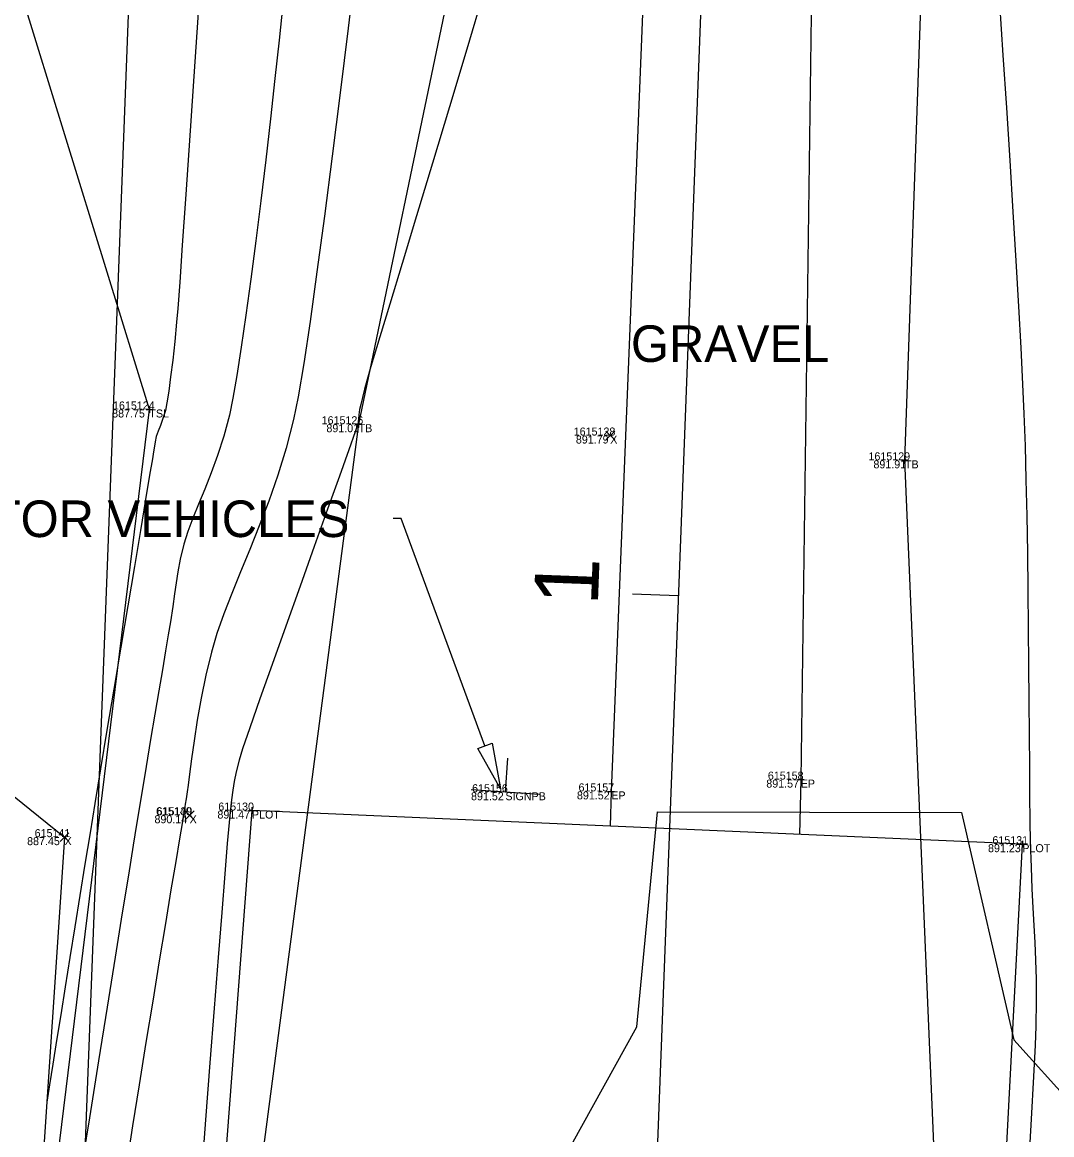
# Model space of a CAD drawing. Extents: x 1957117 to 1971063, y 701601 to 715861.
# Drawn here: x 1962672.84 to 1962717.89, y 702074.62 to 702123.29 of the extents above; entities that cross this region are included whole.
import ezdxf

# ---------------------------------------------------------------- set-up
doc = ezdxf.new("R2010")
doc.units = 0
for name, color, linetype in [('AP_X_Lights', 7, 'Continuous'), ('DT_X_Break_Line', 7, 'Continuous'), ('DT_X_Contour_Major', 7, 'Continuous'), ('DT_X_Contour_Minor', 7, 'Continuous'), ('DT_X_TIN_Hull', 7, 'Continuous'), ('GE_X_CL_20', 7, 'Continuous'), ('PM_P_Cells', 7, 'Continuous'), ('PV_P_Drive', 7, 'Continuous'), ('PV_P_Shoulder', 7, 'Continuous'), ('PV_X_Bikeway', 7, 'Continuous'), ('RS_Raster1', 7, 'Continuous'), ('RW_P_Const_Limits', 7, 'Continuous'), ('RW_X_Esmt_RR', 7, 'Continuous'), ('SC_Scratch1', 7, 'Continuous'), ('UT_X_Electric_Text', 7, 'Continuous'), ('VG_X_Tree_Line_Rt', 7, 'Continuous')]:
    doc.layers.add(name, color=color, linetype=linetype)

msp = doc.modelspace()

# ---------------------------------------------------------------- linework, layer by layer
at = {"layer": 'AP_X_Lights'}
for p, q in [((1962698.374, 702105.019), (1962698.762, 702105.409)), ((1962698.374, 702105.409), (1962698.762, 702105.019)), ((1962679.968, 702088.408), (1962680.356, 702088.798)), ((1962679.968, 702088.798), (1962680.356, 702088.408)), ((1962679.97, 702088.406), (1962680.358, 702088.796)), ((1962679.97, 702088.796), (1962680.358, 702088.406)), ((1962674.494, 702087.448), (1962674.882, 702087.838)), ((1962674.494, 702087.838), (1962674.882, 702087.448))]:
    msp.add_line(p, q, dxfattribs=at)
at = {"layer": 'DT_X_Break_Line'}
for points in [[(1962712.212, 702702.955), (1962716.271, 702654.75), (1962711.053, 702609.737), (1962713.646, 702554.428), (1962708.781, 702505.283), (1962707.233, 702455.469), (1962704.944, 702406.927), (1962695.192, 702355.079), (1962699.519, 702306.049), (1962692.358, 702256.103), (1962693.103, 702205.318), (1962697.09, 702154.707), (1962695.369, 702143.214), (1962687.557, 702105.709), (1962680.996, 702055.861)], [(1962672.291, 702056.441), (1962678.402, 702106.354), (1962662.847, 702156.902), (1962653.64, 702207.97), (1962682.578, 702256.2), (1962687.088, 702305.912), (1962688.383, 702356.115), (1962688.326, 702413.221), (1962687.321, 702456.746), (1962695.78, 702508.037), (1962696.797, 702556.263), (1962699.455, 702605.505), (1962702.117, 702657.987), (1962703.272, 702699.736)], [(1962713.582, 702053.996), (1962711.466, 702104.13), (1962714.937, 702203.608), (1962720.713, 702253.951), (1962719.889, 702303.145), (1962721.566, 702358.521), (1962719.193, 702407.367), (1962722.415, 702453.828), (1962727.642, 702504.653), (1962726.923, 702553.596), (1962728.43, 702603.611), (1962735.623, 702653.941), (1962730.179, 702698.673)]]:
    msp.add_lwpolyline(points, dxfattribs=at)
at = {"layer": 'DT_X_Contour_Major'}
msp.add_lwpolyline([(1962687.442, 702125.86), (1962687.098, 702123.029), (1962686.75, 702120.2), (1962686.402, 702117.438), (1962686.062, 702114.809), (1962685.736, 702112.376), (1962685.431, 702110.205), (1962685.155, 702108.36), (1962684.913, 702106.907), (1962684.712, 702105.909), (1962684.385, 702104.667), (1962684.018, 702103.48), (1962683.622, 702102.346), (1962683.211, 702101.264), (1962682.797, 702100.231), (1962682.392, 702099.245), (1962682.009, 702098.305), (1962681.66, 702097.408), (1962681.359, 702096.553), (1962681.117, 702095.737), (1962680.876, 702094.731), (1962680.671, 702093.728), (1962680.499, 702092.76), (1962680.359, 702091.861), (1962680.248, 702091.065), (1962680.162, 702090.404), (1962680.101, 702089.912), (1962680.061, 702089.622), (1962680.01, 702089.322), (1962679.971, 702089.088), (1962679.932, 702088.854), (1962679.883, 702088.554), (1962679.831, 702088.246), (1962679.719, 702087.573), (1962679.554, 702086.585), (1962679.346, 702085.332), (1962679.103, 702083.863), (1962678.834, 702082.227), (1962678.548, 702080.474), (1962678.252, 702078.653), (1962677.957, 702076.814), (1962677.67, 702075.007), (1962677.4, 702073.28)], dxfattribs=at)
msp.add_lwpolyline([(1962687.442, 702125.86), (1962687.098, 702123.029), (1962686.75, 702120.2), (1962686.402, 702117.438), (1962686.062, 702114.809), (1962685.736, 702112.376), (1962685.431, 702110.205), (1962685.155, 702108.36), (1962684.913, 702106.907), (1962684.712, 702105.909), (1962684.385, 702104.667), (1962684.018, 702103.48), (1962683.622, 702102.346), (1962683.211, 702101.264), (1962682.797, 702100.231), (1962682.392, 702099.245), (1962682.009, 702098.305), (1962681.66, 702097.408), (1962681.359, 702096.553), (1962681.117, 702095.737), (1962680.876, 702094.731), (1962680.671, 702093.728), (1962680.499, 702092.76), (1962680.359, 702091.861), (1962680.248, 702091.065), (1962680.162, 702090.404), (1962680.101, 702089.912), (1962680.061, 702089.622), (1962680.01, 702089.322), (1962679.971, 702089.088), (1962679.932, 702088.854), (1962679.883, 702088.554), (1962679.831, 702088.246), (1962679.719, 702087.573), (1962679.554, 702086.585), (1962679.346, 702085.332), (1962679.103, 702083.863), (1962678.834, 702082.227), (1962678.548, 702080.474), (1962678.252, 702078.653), (1962677.957, 702076.814), (1962677.67, 702075.007), (1962677.4, 702073.28)], dxfattribs=at)
at = {"layer": 'DT_X_Contour_Minor'}
for points in [[(1962680.7, 702126.172), (1962680.509, 702123.283), (1962680.322, 702120.503), (1962680.146, 702117.903), (1962679.984, 702115.557), (1962679.843, 702113.538), (1962679.728, 702111.918), (1962679.643, 702110.772), (1962679.594, 702110.171), (1962679.509, 702109.322), (1962679.421, 702108.517), (1962679.332, 702107.784), (1962679.246, 702107.152), (1962679.168, 702106.65), (1962679.101, 702106.305), (1962678.998, 702105.954), (1962678.885, 702105.66), (1962678.78, 702105.406), (1962678.703, 702105.179), (1962678.649, 702104.939), (1962678.622, 702104.745), (1962678.586, 702104.502), (1962678.534, 702104.197), (1962678.414, 702103.478), (1962678.234, 702102.41), (1962678.007, 702101.058), (1962677.744, 702099.487), (1962677.455, 702097.762), (1962677.151, 702095.949), (1962676.844, 702094.112), (1962676.545, 702092.318), (1962676.265, 702090.63), (1962676.014, 702089.116), (1962675.804, 702087.839), (1962675.58, 702086.465), (1962675.356, 702085.086), (1962675.135, 702083.718), (1962674.921, 702082.382), (1962674.715, 702081.095), (1962674.521, 702079.876), (1962674.34, 702078.744), (1962674.177, 702077.717), (1962674.033, 702076.814), (1962673.911, 702076.054)], [(1962680.7, 702126.172), (1962680.509, 702123.283), (1962680.322, 702120.503), (1962680.146, 702117.903), (1962679.984, 702115.557), (1962679.843, 702113.538), (1962679.728, 702111.918), (1962679.643, 702110.772), (1962679.594, 702110.171), (1962679.509, 702109.322), (1962679.421, 702108.517), (1962679.332, 702107.784), (1962679.246, 702107.152), (1962679.168, 702106.65), (1962679.101, 702106.305), (1962678.998, 702105.954), (1962678.885, 702105.66), (1962678.78, 702105.406), (1962678.703, 702105.179), (1962678.649, 702104.939), (1962678.622, 702104.745), (1962678.586, 702104.502), (1962678.534, 702104.197), (1962678.414, 702103.478), (1962678.234, 702102.41), (1962678.007, 702101.058), (1962677.744, 702099.487), (1962677.455, 702097.762), (1962677.151, 702095.949), (1962676.844, 702094.112), (1962676.545, 702092.318), (1962676.265, 702090.63), (1962676.014, 702089.116), (1962675.804, 702087.839), (1962675.58, 702086.465), (1962675.356, 702085.086), (1962675.135, 702083.718), (1962674.921, 702082.382), (1962674.715, 702081.095), (1962674.521, 702079.876), (1962674.34, 702078.744), (1962674.177, 702077.717), (1962674.033, 702076.814), (1962673.911, 702076.054)], [(1962693.04, 702124.64), (1962692.291, 702122.118), (1962691.535, 702119.592), (1962690.795, 702117.137), (1962690.096, 702114.829), (1962689.463, 702112.743), (1962688.918, 702110.955), (1962688.487, 702109.539), (1962688.193, 702108.572), (1962688.061, 702108.129), (1962687.935, 702107.671), (1962687.821, 702107.249), (1962687.724, 702106.878), (1962687.649, 702106.576), (1962687.6, 702106.358), (1962687.569, 702106.127), (1962687.557, 702105.941), (1962687.518, 702105.712), (1962687.406, 702105.383), (1962687.128, 702104.595), (1962686.715, 702103.437), (1962686.199, 702101.998), (1962685.614, 702100.366), (1962684.993, 702098.631), (1962684.368, 702096.881), (1962683.771, 702095.204), (1962683.235, 702093.691), (1962682.794, 702092.429), (1962682.479, 702091.508), (1962682.324, 702091.016), (1962682.196, 702090.496), (1962682.11, 702090.079), (1962682.049, 702089.693), (1962681.995, 702089.269), (1962681.93, 702088.735), (1962681.887, 702088.289), (1962681.81, 702087.37), (1962681.702, 702086.039), (1962681.568, 702084.354), (1962681.412, 702082.376), (1962681.239, 702080.163), (1962681.054, 702077.775), (1962680.861, 702075.27), (1962680.663, 702072.709)], [(1962693.04, 702124.64), (1962692.291, 702122.118), (1962691.535, 702119.592), (1962690.795, 702117.137), (1962690.096, 702114.829), (1962689.463, 702112.743), (1962688.918, 702110.955), (1962688.487, 702109.539), (1962688.193, 702108.572), (1962688.061, 702108.129), (1962687.935, 702107.671), (1962687.821, 702107.249), (1962687.724, 702106.878), (1962687.649, 702106.576), (1962687.6, 702106.358), (1962687.569, 702106.127), (1962687.557, 702105.941), (1962687.518, 702105.712), (1962687.406, 702105.383), (1962687.128, 702104.595), (1962686.715, 702103.437), (1962686.199, 702101.998), (1962685.614, 702100.366), (1962684.993, 702098.631), (1962684.368, 702096.881), (1962683.771, 702095.204), (1962683.235, 702093.691), (1962682.794, 702092.429), (1962682.479, 702091.508), (1962682.324, 702091.016), (1962682.196, 702090.496), (1962682.11, 702090.079), (1962682.049, 702089.693), (1962681.995, 702089.269), (1962681.93, 702088.735), (1962681.887, 702088.289), (1962681.81, 702087.37), (1962681.702, 702086.039), (1962681.568, 702084.354), (1962681.412, 702082.376), (1962681.239, 702080.163), (1962681.054, 702077.775), (1962680.861, 702075.27), (1962680.663, 702072.709)], [(1962684.243, 702124.078), (1962684.08, 702122.508), (1962683.898, 702120.827), (1962683.701, 702119.071), (1962683.492, 702117.278), (1962683.277, 702115.485), (1962683.058, 702113.731), (1962682.841, 702112.053), (1962682.628, 702110.487), (1962682.424, 702109.073), (1962682.233, 702107.846), (1962682.059, 702106.845), (1962681.906, 702106.107), (1962681.661, 702105.186), (1962681.39, 702104.346), (1962681.107, 702103.578), (1962680.823, 702102.871), (1962680.549, 702102.215), (1962680.298, 702101.601), (1962680.081, 702101.019), (1962679.91, 702100.458), (1962679.75, 702099.799), (1962679.643, 702099.257), (1962679.568, 702098.772), (1962679.504, 702098.285), (1962679.429, 702097.735), (1962679.323, 702097.062), (1962679.226, 702096.49), (1962679.108, 702095.788), (1962678.969, 702094.968), (1962678.813, 702094.041), (1962678.641, 702093.017), (1962678.457, 702091.91), (1962678.261, 702090.73), (1962678.055, 702089.488), (1962677.843, 702088.196), (1962677.695, 702087.286), (1962677.484, 702085.979), (1962677.218, 702084.329), (1962676.905, 702082.389), (1962676.555, 702080.212), (1962676.176, 702077.851), (1962675.776, 702075.359), (1962675.363, 702072.788)], [(1962684.243, 702124.078), (1962684.08, 702122.508), (1962683.898, 702120.827), (1962683.701, 702119.071), (1962683.492, 702117.278), (1962683.277, 702115.485), (1962683.058, 702113.731), (1962682.841, 702112.053), (1962682.628, 702110.487), (1962682.424, 702109.073), (1962682.233, 702107.846), (1962682.059, 702106.845), (1962681.906, 702106.107), (1962681.661, 702105.186), (1962681.39, 702104.346), (1962681.107, 702103.578), (1962680.823, 702102.871), (1962680.549, 702102.215), (1962680.298, 702101.601), (1962680.081, 702101.019), (1962679.91, 702100.458), (1962679.75, 702099.799), (1962679.643, 702099.257), (1962679.568, 702098.772), (1962679.504, 702098.285), (1962679.429, 702097.735), (1962679.323, 702097.062), (1962679.226, 702096.49), (1962679.108, 702095.788), (1962678.969, 702094.968), (1962678.813, 702094.041), (1962678.641, 702093.017), (1962678.457, 702091.91), (1962678.261, 702090.73), (1962678.055, 702089.488), (1962677.843, 702088.196), (1962677.695, 702087.286), (1962677.484, 702085.979), (1962677.218, 702084.329), (1962676.905, 702082.389), (1962676.555, 702080.212), (1962676.176, 702077.851), (1962675.776, 702075.359), (1962675.363, 702072.788)], [(1962716.865, 702073.022), (1962717.003, 702075.305), (1962717.111, 702077.168), (1962717.182, 702078.546), (1962717.213, 702079.377), (1962717.223, 702080.478), (1962717.216, 702081.424), (1962717.194, 702082.261), (1962717.162, 702083.031), (1962717.122, 702083.78), (1962717.079, 702084.551), (1962717.036, 702085.388), (1962716.997, 702086.336), (1962716.965, 702087.437), (1962716.948, 702088.361), (1962716.934, 702089.466), (1962716.922, 702090.726), (1962716.912, 702092.114), (1962716.901, 702093.605), (1962716.889, 702095.174), (1962716.874, 702096.794), (1962716.857, 702098.441), (1962716.835, 702100.087), (1962716.808, 702101.708), (1962716.775, 702103.277), (1962716.734, 702104.77), (1962716.685, 702106.16), (1962716.627, 702107.465), (1962716.546, 702109.046), (1962716.447, 702110.858), (1962716.332, 702112.858), (1962716.203, 702115.001), (1962716.064, 702117.244), (1962715.917, 702119.544), (1962715.765, 702121.855), (1962715.612, 702124.134)], [(1962716.865, 702073.022), (1962717.003, 702075.305), (1962717.111, 702077.168), (1962717.182, 702078.546), (1962717.213, 702079.377), (1962717.223, 702080.478), (1962717.216, 702081.424), (1962717.194, 702082.261), (1962717.162, 702083.031), (1962717.122, 702083.78), (1962717.079, 702084.551), (1962717.036, 702085.388), (1962716.997, 702086.336), (1962716.965, 702087.437), (1962716.948, 702088.361), (1962716.934, 702089.466), (1962716.922, 702090.726), (1962716.912, 702092.114), (1962716.901, 702093.605), (1962716.889, 702095.174), (1962716.874, 702096.794), (1962716.857, 702098.441), (1962716.835, 702100.087), (1962716.808, 702101.708), (1962716.775, 702103.277), (1962716.734, 702104.77), (1962716.685, 702106.16), (1962716.627, 702107.465), (1962716.546, 702109.046), (1962716.447, 702110.858), (1962716.332, 702112.858), (1962716.203, 702115.001), (1962716.064, 702117.244), (1962715.917, 702119.544), (1962715.765, 702121.855), (1962715.612, 702124.134)]]:
    msp.add_lwpolyline(points, dxfattribs=at)
at = {"layer": 'DT_X_TIN_Hull'}
msp.add_lwpolyline([(1962657.931, 702308.011), (1962655.854, 702258.355), (1962653.64, 702207.97), (1962651.503, 702157.712), (1962649.771, 702107.746), (1962674.688, 702087.643), (1962671.405, 702038.683), (1962651.95, 702019.751), (1962598.276, 702023.522), (1962596.236, 701997.877), (1962651.443, 701993.881), (1962750.651, 701987.35), (1962803.275, 701984.672), (1962804.883, 701997.219), (1962805.914, 702009.441), (1962753.632, 702013.572), (1962730.2, 702029.616), (1962722.307, 702088.916), (1962751.157, 702101.248), (1962753.404, 702150.955), (1962757.576, 702251.621), (1962759.026, 702351.713)], dxfattribs=at)
at = {"layer": 'GE_X_CL_20'}
msp.add_line((1962701.543, 702098.199), (1962699.545, 702098.275), dxfattribs=at)
msp.add_lwpolyline([(1962741.373, 703141.619), (1962697.729, 701998.272)], dxfattribs=at)
at = {"layer": 'PM_P_Cells'}
for points in [[(1962700.744, 702142.497), (1962698.615, 702089.646), (1962698.567, 702088.123)], [(1962707.612, 702141.985), (1962706.904, 702090.161), (1962706.849, 702087.762)]]:
    msp.add_lwpolyline(points, dxfattribs=at)
at = {"layer": 'PV_P_Drive'}
for p, q in [((1962678.256, 702106.354), (1962678.548, 702106.354)), ((1962678.402, 702106.5), (1962678.402, 702106.208)), ((1962678.402, 702106.354), (1962678.402, 702106.354)), ((1962687.411, 702105.709), (1962687.703, 702105.709)), ((1962687.557, 702105.855), (1962687.557, 702105.563)), ((1962687.557, 702105.709), (1962687.557, 702105.709)), ((1962711.32, 702104.13), (1962711.612, 702104.13)), ((1962711.466, 702104.276), (1962711.466, 702103.984)), ((1962711.466, 702104.13), (1962711.466, 702104.13)), ((1962706.758, 702090.161), (1962707.05, 702090.161)), ((1962706.904, 702090.307), (1962706.904, 702090.015)), ((1962706.904, 702090.161), (1962706.904, 702090.161)), ((1962698.469, 702089.646), (1962698.761, 702089.646)), ((1962698.615, 702089.792), (1962698.615, 702089.5)), ((1962698.615, 702089.646), (1962698.615, 702089.646)), ((1962682.743, 702088.807), (1962683.035, 702088.807)), ((1962682.889, 702088.953), (1962682.889, 702088.661)), ((1962682.889, 702088.807), (1962682.889, 702088.807)), ((1962716.455, 702087.336), (1962716.747, 702087.336)), ((1962716.601, 702087.482), (1962716.601, 702087.19)), ((1962716.601, 702087.336), (1962716.601, 702087.336))]:
    msp.add_line(p, q, dxfattribs=at)
at = {"layer": 'PV_X_Bikeway'}
msp.add_lwpolyline([(1962713.167, 702029.519), (1962715.026, 702029.838), (1962713.685, 702031.456), (1962716.601, 702087.336), (1962682.889, 702088.807), (1962679.07, 702038.576), (1962694.764, 702035.361), (1962694.695, 702030.456), (1962696.191, 702030.089)], dxfattribs=at)
at = {"layer": 'RW_P_Const_Limits'}
for p, q in [((1962693.981, 702089.608), (1962694.081, 702091.105)), ((1962695.478, 702089.508), (1962692.484, 702089.708))]:
    msp.add_line(p, q, dxfattribs=at)
at = {"layer": 'RW_X_Esmt_RR'}
msp.add_lwpolyline([(1962674.265, 702039.003), (1962716.391, 703142.573)], dxfattribs=at)
at = {"layer": 'UT_X_Electric_Text'}
for points in [[(1962689.424, 702101.587), (1962689.064, 702101.587)], [(1962693.083, 702091.635), (1962689.424, 702101.587)]]:
    msp.add_lwpolyline(points, dxfattribs=at)
msp.add_lwpolyline([(1962693.396, 702091.75), (1962693.773, 702089.758), (1962692.77, 702091.52)], close=True, dxfattribs=at)
at = {"layer": 'VG_X_Tree_Line_Rt'}
msp.add_lwpolyline([(1962654.57, 702149.712), (1962660.569, 702142.56), (1962659.212, 702133.988), (1962654.978, 702118.048), (1962660.346, 702106.792), (1962660.346, 702106.792), (1962654.43, 702101.553), (1962652.311, 702066.915), (1962667.755, 702070.232), (1962673.804, 702062.151), (1962692.583, 702066.445), (1962699.739, 702079.35), (1962700.636, 702088.753), (1962713.933, 702088.72), (1962716.232, 702078.774), (1962721.334, 702073.125), (1962719.433, 702062.796), (1962718.435, 702051.422), (1962724.351, 702042.104), (1962737.296, 702036.111), (1962751.323, 702040.439)], dxfattribs=at)

# ---------------------------------------------------------------- texts
at = {"layer": 'DT_X_Break_Line'}
msp.add_text('GRAVEL', height=1.6, dxfattribs=at).set_placement((1962699.474, 702108.433))
at = {"layer": 'GE_X_CL_20'}
msp.add_text('1', height=2.8, rotation=87.8139, dxfattribs=at).set_placement((1962698.024, 702097.755))
at = {"layer": 'PV_P_Shoulder'}
for s, p in [('887.75', (1962676.773, 702106.004)), ('891.01', (1962686.148, 702105.359)), ('891.79', (1962697.064, 702104.864)), ('891.91', (1962710.085, 702103.78)), ('891.57', (1962705.397, 702089.811)), ('891.52', (1962692.477, 702089.258)), ('891.52', (1962697.111, 702089.296)), ('890.14', (1962678.624, 702088.253)), ('890.14', (1962678.626, 702088.251)), ('891.47', (1962681.379, 702088.457)), ('887.45', (1962673.051, 702087.293)), ('891.23', (1962715.099, 702086.986))]:
    msp.add_text(s, height=0.35, dxfattribs=at).set_placement(p)
at = {"layer": 'RS_Raster1'}
for s, p in [('1615124', (1962676.81, 702106.354)), ('1615126', (1962685.94, 702105.709)), ('1615128', (1962696.97, 702105.214)), ('1615129', (1962709.868, 702104.13)), ('615158', (1962705.466, 702090.161)), ('615156', (1962692.524, 702089.608)), ('615157', (1962697.18, 702089.646)), ('615130', (1962681.418, 702088.807)), ('615140', (1962678.694, 702088.603)), ('615139', (1962678.72, 702088.601)), ('615141', (1962673.381, 702087.643)), ('615131', (1962715.292, 702087.336))]:
    msp.add_text(s, height=0.35, dxfattribs=at).set_placement(p)
at = {"layer": 'SC_Scratch1'}
for s, p in [('TSL', (1962678.402, 702106.004)), ('TB', (1962687.557, 702105.359)), ('X', (1962698.568, 702104.864)), ('TB', (1962711.466, 702103.78)), ('EP', (1962706.904, 702089.811)), ('SIGNPB', (1962693.981, 702089.258)), ('EP', (1962698.615, 702089.296)), ('X', (1962680.162, 702088.253)), ('X', (1962680.164, 702088.251)), ('PLOT', (1962682.889, 702088.457)), ('X', (1962674.688, 702087.293)), ('PLOT', (1962716.601, 702086.986))]:
    msp.add_text(s, height=0.35, dxfattribs=at).set_placement(p)
at = {"layer": 'UT_X_Electric_Text'}
msp.add_text('NO MOTOR VEHICLES', height=1.6, dxfattribs=at).set_placement((1962664.211, 702100.772))

doc.saveas('drawing.dxf')
